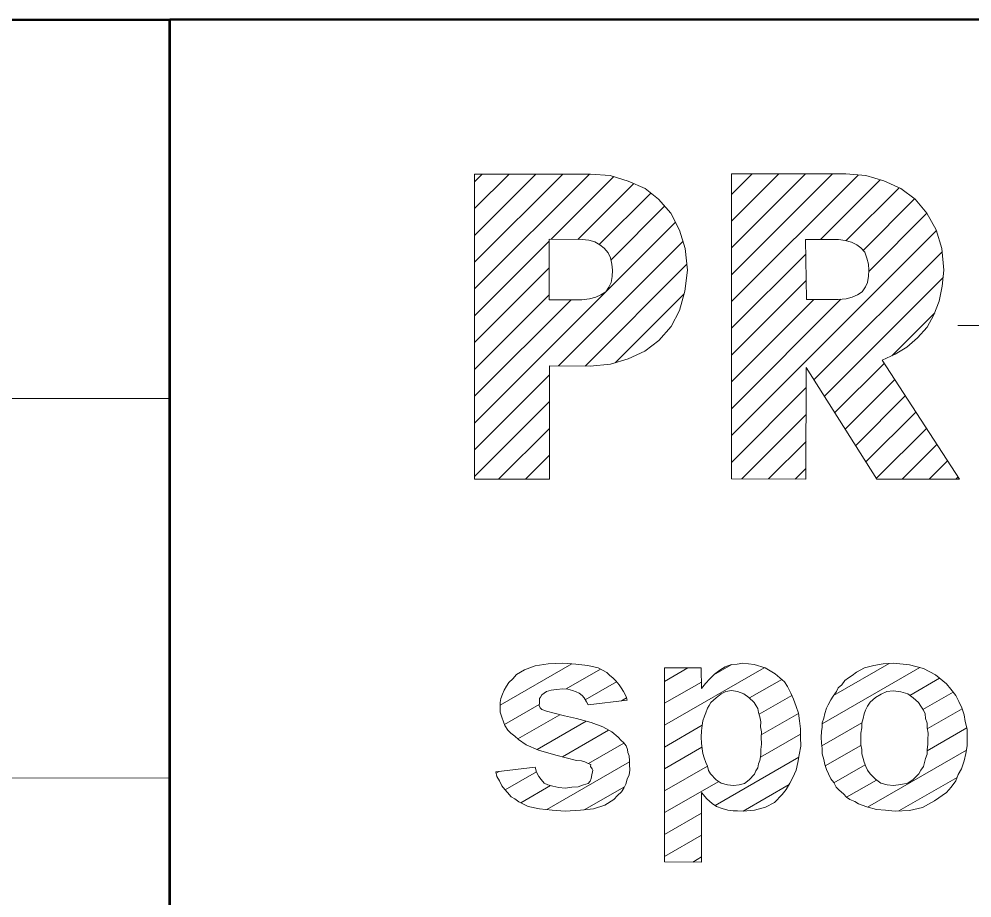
# Model space of a CAD drawing. Extents: x -670514 to -669423, y -1130798 to -1130123.
# Drawn here: x -669771.21 to -669766.18, y -1130744.16 to -1130739.52 of the extents above; entities that cross this region are included whole.
import ezdxf

# ---------------------------------------------------------------- set-up
doc = ezdxf.new("R2010")
doc.units = 0
doc.header["$LTSCALE"] = 0.24
doc.layers.add('61', color=7, linetype='Continuous', lineweight=13)

msp = doc.modelspace()

# ---------------------------------------------------------------- linework, layer by layer
at = {"layer": '61', "lineweight": 53}
msp.add_line((-669770.409, -1130759.529), (-669770.414, -1130739.527), dxfattribs=at)
at = {"layer": '61'}
for p, q in [((-669768.805, -1130740.667), (-669768.482, -1130740.343)), ((-669768.805, -1130740.808), (-669768.34, -1130740.343)), ((-669768.805, -1130740.949), (-669768.199, -1130740.343)), ((-669768.805, -1130740.384), (-669768.765, -1130740.344)), ((-669768.805, -1130740.525), (-669768.623, -1130740.344)), ((-669768.401, -1130740.687), (-669768.07, -1130740.356)), ((-669767.449, -1130740.45), (-669767.34, -1130740.341)), ((-669767.449, -1130740.591), (-669767.199, -1130740.341)), ((-669767.449, -1130740.733), (-669767.058, -1130740.342)), ((-669767.449, -1130740.874), (-669766.917, -1130740.342)), ((-669767.449, -1130741.016), (-669766.781, -1130740.348)), ((-669766.98, -1130740.688), (-669766.665, -1130740.373)), ((-669768.261, -1130740.688), (-669767.965, -1130740.393)), ((-669766.845, -1130740.694), (-669766.565, -1130740.415)), ((-669768.147, -1130740.715), (-669767.875, -1130740.443)), ((-669768.085, -1130740.796), (-669767.802, -1130740.512)), ((-669766.755, -1130740.746), (-669766.483, -1130740.474)), ((-669766.725, -1130740.857), (-669766.418, -1130740.55)), ((-669768.805, -1130741.657), (-669767.745, -1130740.597)), ((-669767.45, -1130741.723), (-669766.368, -1130740.641)), ((-669768.805, -1130741.091), (-669768.411, -1130740.697)), ((-669768.362, -1130741.355), (-669767.706, -1130740.699)), ((-669767.45, -1130741.157), (-669767.057, -1130740.765)), ((-669767.014, -1130741.429), (-669766.338, -1130740.753)), ((-669768.222, -1130741.357), (-669767.685, -1130740.819)), ((-669768.805, -1130741.232), (-669768.411, -1130740.838)), ((-669767.45, -1130741.299), (-669767.055, -1130740.905)), ((-669766.959, -1130741.515), (-669766.332, -1130740.889)), ((-669768.064, -1130741.339), (-669767.699, -1130740.975)), ((-669768.805, -1130741.374), (-669768.411, -1130740.98)), ((-669768.805, -1130741.515), (-669768.296, -1130741.006)), ((-669767.45, -1130741.582), (-669766.872, -1130741.004)), ((-669767.45, -1130741.44), (-669767.014, -1130741.005)), ((-669766.604, -1130741.302), (-669766.377, -1130741.075)), ((-669766.255, -1130741.143), (-669765.558, -1130741.143)), ((-669766.904, -1130741.602), (-669766.644, -1130741.342)), ((-669768.805, -1130741.798), (-669768.409, -1130741.402)), ((-669766.849, -1130741.689), (-669766.588, -1130741.428)), ((-669767.45, -1130741.865), (-669767.055, -1130741.47)), ((-669810.416, -1130741.54), (-669770.411, -1130741.527)), ((-669766.794, -1130741.775), (-669766.533, -1130741.513)), ((-669768.805, -1130741.939), (-669768.409, -1130741.544)), ((-669767.395, -1130741.951), (-669767.056, -1130741.612)), ((-669766.74, -1130741.862), (-669766.477, -1130741.599)), ((-669768.678, -1130741.954), (-669768.41, -1130741.685)), ((-669766.685, -1130741.948), (-669766.421, -1130741.685)), ((-669767.254, -1130741.952), (-669767.056, -1130741.754)), ((-669766.548, -1130741.953), (-669766.366, -1130741.771)), ((-669768.537, -1130741.954), (-669768.41, -1130741.827)), ((-669766.407, -1130741.954), (-669766.31, -1130741.857)), ((-669767.113, -1130741.953), (-669767.057, -1130741.896)), ((-669766.266, -1130741.954), (-669766.255, -1130741.942)), ((-669768.67, -1130743.146), (-669768.291, -1130742.927)), ((-669767.543, -1130742.986), (-669767.451, -1130742.933)), ((-669766.911, -1130743.095), (-669766.618, -1130742.926)), ((-669768.322, -1130743.06), (-669768.14, -1130742.955)), ((-669767.803, -1130743.251), (-669767.277, -1130742.948)), ((-669767.803, -1130743.021), (-669767.679, -1130742.949)), ((-669766.971, -1130743.245), (-669766.455, -1130742.947)), ((-669768.221, -1130743.118), (-669768.056, -1130743.022)), ((-669767.803, -1130743.136), (-669767.608, -1130743.024)), ((-669767.355, -1130743.108), (-669767.184, -1130743.01)), ((-669766.509, -1130743.094), (-669766.351, -1130743.003)), ((-669766.439, -1130743.169), (-669766.28, -1130743.077)), ((-669768.03, -1130743.123), (-669768.003, -1130743.108)), ((-669767.304, -1130743.194), (-669767.131, -1130743.095)), ((-669768.647, -1130743.248), (-669768.464, -1130743.142)), ((-669766.416, -1130743.271), (-669766.232, -1130743.165)), ((-669768.577, -1130743.323), (-669768.356, -1130743.196)), ((-669768.475, -1130743.38), (-669768.216, -1130743.23)), ((-669767.292, -1130743.303), (-669767.096, -1130743.19)), ((-669766.972, -1130743.361), (-669766.762, -1130743.239)), ((-669768.341, -1130743.418), (-669768.098, -1130743.277)), ((-669767.803, -1130743.367), (-669767.604, -1130743.252)), ((-669766.416, -1130743.387), (-669766.207, -1130743.266)), ((-669767.297, -1130743.421), (-669767.086, -1130743.299)), ((-669768.204, -1130743.454), (-669768.017, -1130743.346)), ((-669767.803, -1130743.482), (-669767.605, -1130743.368)), ((-669766.955, -1130743.466), (-669766.766, -1130743.358)), ((-669766.731, -1130743.684), (-669766.21, -1130743.383)), ((-669767.536, -1130743.675), (-669767.094, -1130743.42)), ((-669768.424, -1130743.697), (-669767.987, -1130743.445)), ((-669767.803, -1130743.598), (-669767.576, -1130743.467)), ((-669766.909, -1130743.556), (-669766.744, -1130743.461)), ((-669810.416, -1130743.541), (-669770.416, -1130743.53)), ((-669768.691, -1130743.505), (-669768.676, -1130743.496)), ((-669768.644, -1130743.593), (-669768.478, -1130743.497)), ((-669766.566, -1130743.704), (-669766.259, -1130743.527)), ((-669768.561, -1130743.661), (-669768.405, -1130743.57)), ((-669768.226, -1130743.698), (-669768.014, -1130743.576)), ((-669767.803, -1130743.713), (-669767.517, -1130743.548)), ((-669767.388, -1130743.705), (-669767.145, -1130743.564)), ((-669766.842, -1130743.632), (-669766.684, -1130743.541)), ((-669767.803, -1130743.829), (-669767.608, -1130743.716)), ((-669767.803, -1130743.944), (-669767.608, -1130743.832)), ((-669767.654, -1130743.974), (-669767.608, -1130743.947))]:
    msp.add_line(p, q, dxfattribs=at)
at = {"layer": '61', "lineweight": 53}
msp.add_lwpolyline([(-669810.41, -1130759.541), (-669750.413, -1130759.522), (-669750.414, -1130739.525), (-669810.413, -1130739.537)], close=True, dxfattribs=at)
at = {"layer": '61'}
for points in [[(-669768.194, -1130740.343), (-669768.805, -1130740.344), (-669768.805, -1130741.954), (-669768.41, -1130741.954), (-669768.409, -1130741.355), (-669768.195, -1130741.357), (-669768.088, -1130741.347), (-669767.995, -1130741.318), (-669767.906, -1130741.277), (-669767.832, -1130741.221), (-669767.768, -1130741.147), (-669767.724, -1130741.063), (-669767.695, -1130740.961), (-669767.681, -1130740.85), (-669767.694, -1130740.736), (-669767.724, -1130740.639), (-669767.769, -1130740.549), (-669767.834, -1130740.476), (-669767.905, -1130740.419), (-669767.994, -1130740.38), (-669768.089, -1130740.35)], [(-669766.846, -1130740.342), (-669767.449, -1130740.341), (-669767.45, -1130741.951), (-669767.057, -1130741.953), (-669767.055, -1130741.363), (-669766.682, -1130741.953), (-669766.247, -1130741.954), (-669766.654, -1130741.326), (-669766.585, -1130741.293), (-669766.524, -1130741.257), (-669766.468, -1130741.208), (-669766.417, -1130741.151), (-669766.381, -1130741.086), (-669766.354, -1130741.013), (-669766.337, -1130740.935), (-669766.328, -1130740.85), (-669766.34, -1130740.736), (-669766.369, -1130740.637), (-669766.418, -1130740.549), (-669766.48, -1130740.476), (-669766.556, -1130740.419), (-669766.645, -1130740.379), (-669766.74, -1130740.351)], [(-669768.411, -1130741.006), (-669768.411, -1130740.687), (-669768.238, -1130740.688), (-669768.202, -1130740.692), (-669768.171, -1130740.701), (-669768.144, -1130740.717), (-669768.121, -1130740.734), (-669768.101, -1130740.758), (-669768.088, -1130740.785), (-669768.08, -1130740.818), (-669768.077, -1130740.851), (-669768.079, -1130740.884), (-669768.085, -1130740.915), (-669768.096, -1130740.94), (-669768.113, -1130740.964), (-669768.138, -1130740.981), (-669768.166, -1130740.992), (-669768.199, -1130741.001), (-669768.239, -1130741.006)], [(-669766.727, -1130740.818), (-669766.724, -1130740.85), (-669766.727, -1130740.882), (-669766.732, -1130740.916), (-669766.743, -1130740.939), (-669766.759, -1130740.964), (-669766.785, -1130740.981), (-669766.812, -1130740.993), (-669766.844, -1130741.002), (-669766.886, -1130741.005), (-669767.054, -1130741.005), (-669767.058, -1130740.688), (-669766.885, -1130740.688), (-669766.85, -1130740.693), (-669766.816, -1130740.702), (-669766.788, -1130740.716), (-669766.767, -1130740.733), (-669766.746, -1130740.756), (-669766.735, -1130740.786)]]:
    msp.add_lwpolyline(points, close=True, dxfattribs=at)
for points in [[(-669768.693, -1130743.498), (-669768.485, -1130743.473), (-669768.478, -1130743.499), (-669768.466, -1130743.523), (-669768.453, -1130743.538), (-669768.437, -1130743.558), (-669768.418, -1130743.566), (-669768.393, -1130743.574), (-669768.361, -1130743.58), (-669768.327, -1130743.583), (-669768.291, -1130743.578), (-669768.259, -1130743.576), (-669768.23, -1130743.567), (-669768.206, -1130743.559), (-669768.196, -1130743.547), (-669768.19, -1130743.532), (-669768.186, -1130743.514), (-669768.182, -1130743.497), (-669768.181, -1130743.489), (-669768.185, -1130743.482), (-669768.193, -1130743.469), (-669768.192, -1130743.459), (-669768.205, -1130743.454), (-669768.223, -1130743.444), (-669768.241, -1130743.44), (-669768.267, -1130743.437), (-669768.377, -1130743.409), (-669768.467, -1130743.383), (-669768.532, -1130743.356), (-669768.573, -1130743.327), (-669768.592, -1130743.31), (-669768.614, -1130743.293), (-669768.63, -1130743.278), (-669768.645, -1130743.254), (-669768.652, -1130743.233), (-669768.662, -1130743.209), (-669768.67, -1130743.183), (-669768.67, -1130743.157), (-669768.67, -1130743.132), (-669768.667, -1130743.11), (-669768.658, -1130743.088), (-669768.649, -1130743.067), (-669768.636, -1130743.045), (-669768.624, -1130743.026), (-669768.603, -1130743.006), (-669768.584, -1130742.984), (-669768.541, -1130742.96), (-669768.486, -1130742.939), (-669768.417, -1130742.928), (-669768.339, -1130742.924), (-669768.271, -1130742.929), (-669768.208, -1130742.937), (-669768.153, -1130742.948), (-669768.108, -1130742.973), (-669768.092, -1130742.99), (-669768.076, -1130743.002), (-669768.06, -1130743.017), (-669768.042, -1130743.039), (-669768.031, -1130743.054), (-669768.02, -1130743.074), (-669768.006, -1130743.1), (-669767.999, -1130743.119), (-669768.205, -1130743.144), (-669768.215, -1130743.129), (-669768.226, -1130743.107), (-669768.238, -1130743.095), (-669768.254, -1130743.083), (-669768.269, -1130743.075), (-669768.288, -1130743.068), (-669768.313, -1130743.061), (-669768.34, -1130743.059), (-669768.373, -1130743.063), (-669768.401, -1130743.066), (-669768.425, -1130743.074), (-669768.438, -1130743.083), (-669768.45, -1130743.091), (-669768.458, -1130743.103), (-669768.462, -1130743.111), (-669768.463, -1130743.119), (-669768.463, -1130743.135), (-669768.464, -1130743.147), (-669768.459, -1130743.16), (-669768.45, -1130743.168), (-669768.425, -1130743.178), (-669768.385, -1130743.188), (-669768.331, -1130743.202), (-669768.267, -1130743.217), (-669768.19, -1130743.237), (-669768.128, -1130743.261), (-669768.08, -1130743.287), (-669768.048, -1130743.314), (-669768.031, -1130743.332), (-669768.019, -1130743.343), (-669768.006, -1130743.36), (-669767.998, -1130743.38), (-669767.996, -1130743.395), (-669767.99, -1130743.414), (-669767.987, -1130743.439), (-669767.987, -1130743.459), (-669767.986, -1130743.489), (-669767.99, -1130743.514)], [(-669768.693, -1130743.498), (-669768.485, -1130743.473), (-669768.478, -1130743.499), (-669768.466, -1130743.523), (-669768.453, -1130743.538), (-669768.437, -1130743.558), (-669768.418, -1130743.566), (-669768.393, -1130743.574), (-669768.361, -1130743.58), (-669768.327, -1130743.583), (-669768.291, -1130743.578), (-669768.259, -1130743.576), (-669768.23, -1130743.567), (-669768.206, -1130743.559), (-669768.196, -1130743.547), (-669768.19, -1130743.532), (-669768.186, -1130743.514), (-669768.182, -1130743.497), (-669768.181, -1130743.489), (-669768.185, -1130743.482), (-669768.193, -1130743.469), (-669768.192, -1130743.459), (-669768.205, -1130743.454), (-669768.223, -1130743.444), (-669768.241, -1130743.44), (-669768.267, -1130743.437), (-669768.377, -1130743.409), (-669768.467, -1130743.383), (-669768.532, -1130743.356), (-669768.573, -1130743.327), (-669768.592, -1130743.31), (-669768.614, -1130743.293), (-669768.63, -1130743.278), (-669768.645, -1130743.254), (-669768.652, -1130743.233), (-669768.662, -1130743.209), (-669768.67, -1130743.183), (-669768.67, -1130743.157), (-669768.67, -1130743.132), (-669768.667, -1130743.11), (-669768.658, -1130743.088), (-669768.649, -1130743.067), (-669768.636, -1130743.045), (-669768.624, -1130743.026), (-669768.603, -1130743.006), (-669768.584, -1130742.984), (-669768.541, -1130742.96), (-669768.486, -1130742.939), (-669768.417, -1130742.928), (-669768.339, -1130742.924), (-669768.271, -1130742.929), (-669768.208, -1130742.937), (-669768.153, -1130742.948), (-669768.108, -1130742.973), (-669768.092, -1130742.99), (-669768.076, -1130743.002), (-669768.06, -1130743.017), (-669768.042, -1130743.039), (-669768.031, -1130743.054), (-669768.02, -1130743.074), (-669768.006, -1130743.1), (-669767.999, -1130743.119), (-669768.205, -1130743.144), (-669768.215, -1130743.129), (-669768.226, -1130743.107), (-669768.238, -1130743.095), (-669768.254, -1130743.083), (-669768.269, -1130743.075), (-669768.288, -1130743.068), (-669768.313, -1130743.061), (-669768.34, -1130743.059), (-669768.373, -1130743.063), (-669768.401, -1130743.066), (-669768.425, -1130743.074), (-669768.438, -1130743.083), (-669768.45, -1130743.091), (-669768.458, -1130743.103), (-669768.462, -1130743.111), (-669768.463, -1130743.119), (-669768.463, -1130743.135), (-669768.464, -1130743.147), (-669768.459, -1130743.16), (-669768.45, -1130743.168), (-669768.425, -1130743.178), (-669768.385, -1130743.188), (-669768.331, -1130743.202), (-669768.267, -1130743.217), (-669768.19, -1130743.237), (-669768.128, -1130743.261), (-669768.08, -1130743.287), (-669768.048, -1130743.314), (-669768.031, -1130743.332), (-669768.019, -1130743.343), (-669768.006, -1130743.36), (-669767.998, -1130743.38), (-669767.996, -1130743.395), (-669767.99, -1130743.414), (-669767.987, -1130743.439), (-669767.987, -1130743.459), (-669767.986, -1130743.489), (-669767.99, -1130743.514)], [(-669767.122, -1130743.115), (-669767.108, -1130743.152), (-669767.096, -1130743.188), (-669767.091, -1130743.229), (-669767.085, -1130743.27), (-669767.086, -1130743.314), (-669767.083, -1130743.362), (-669767.092, -1130743.408), (-669767.1, -1130743.448), (-669767.108, -1130743.489), (-669767.125, -1130743.527), (-669767.141, -1130743.558), (-669767.161, -1130743.591), (-669767.182, -1130743.618), (-669767.222, -1130743.66), (-669767.27, -1130743.684), (-669767.328, -1130743.7), (-669767.388, -1130743.705), (-669767.417, -1130743.704), (-669767.441, -1130743.704), (-669767.469, -1130743.7), (-669767.499, -1130743.692), (-669767.528, -1130743.68), (-669767.552, -1130743.664), (-669767.579, -1130743.64), (-669767.608, -1130743.607), (-669767.608, -1130743.974), (-669767.803, -1130743.973), (-669767.803, -1130742.949), (-669767.609, -1130742.949), (-669767.608, -1130743.057), (-669767.587, -1130743.031), (-669767.564, -1130743.006), (-669767.539, -1130742.982), (-669767.511, -1130742.961), (-669767.483, -1130742.944), (-669767.449, -1130742.932), (-669767.419, -1130742.93), (-669767.389, -1130742.924), (-669767.329, -1130742.932)], [(-669767.329, -1130742.932), (-669767.272, -1130742.949), (-669767.219, -1130742.98), (-669767.17, -1130743.022), (-669767.153, -1130743.048), (-669767.137, -1130743.083), (-669767.122, -1130743.115)], [(-669766.971, -1130743.375), (-669766.974, -1130743.346), (-669766.976, -1130743.314), (-669766.975, -1130743.285), (-669766.97, -1130743.262), (-669766.971, -1130743.239), (-669766.962, -1130743.214), (-669766.957, -1130743.189), (-669766.948, -1130743.162), (-669766.939, -1130743.144), (-669766.926, -1130743.118), (-669766.913, -1130743.098), (-669766.896, -1130743.074), (-669766.886, -1130743.054), (-669766.867, -1130743.038), (-669766.852, -1130743.016), (-669766.832, -1130743.001), (-669766.812, -1130742.989), (-669766.79, -1130742.972), (-669766.747, -1130742.948), (-669766.698, -1130742.936), (-669766.649, -1130742.928), (-669766.595, -1130742.924), (-669766.51, -1130742.933), (-669766.437, -1130742.952), (-669766.372, -1130742.985)], [(-669766.372, -1130742.985), (-669766.315, -1130743.033), (-669766.292, -1130743.062), (-669766.265, -1130743.094), (-669766.25, -1130743.127), (-669766.234, -1130743.16), (-669766.221, -1130743.196), (-669766.216, -1130743.232), (-669766.206, -1130743.272), (-669766.206, -1130743.313), (-669766.206, -1130743.36), (-669766.213, -1130743.401), (-669766.221, -1130743.44), (-669766.235, -1130743.482), (-669766.253, -1130743.512), (-669766.266, -1130743.545), (-669766.291, -1130743.579), (-669766.315, -1130743.606), (-669766.378, -1130743.651), (-669766.441, -1130743.685), (-669766.51, -1130743.701), (-669766.585, -1130743.705), (-669766.637, -1130743.7), (-669766.684, -1130743.697), (-669766.735, -1130743.683), (-669766.779, -1130743.667), (-669766.799, -1130743.655), (-669766.825, -1130743.644), (-669766.843, -1130743.632), (-669766.859, -1130743.614), (-669766.881, -1130743.594), (-669766.897, -1130743.579), (-669766.91, -1130743.554), (-669766.925, -1130743.535), (-669766.937, -1130743.509), (-669766.948, -1130743.486), (-669766.957, -1130743.459), (-669766.962, -1130743.433), (-669766.97, -1130743.403), (-669766.971, -1130743.375)], [(-669767.291, -1130743.287), (-669767.296, -1130743.261), (-669767.295, -1130743.234), (-669767.3, -1130743.208), (-669767.307, -1130743.185), (-669767.311, -1130743.164), (-669767.319, -1130743.149), (-669767.329, -1130743.132), (-669767.358, -1130743.105), (-669767.385, -1130743.086), (-669767.417, -1130743.074), (-669767.449, -1130743.068), (-669767.479, -1130743.074), (-669767.503, -1130743.086), (-669767.531, -1130743.107), (-669767.559, -1130743.131), (-669767.568, -1130743.148), (-669767.576, -1130743.162), (-669767.585, -1130743.186), (-669767.592, -1130743.204), (-669767.601, -1130743.229), (-669767.604, -1130743.253), (-669767.608, -1130743.281), (-669767.61, -1130743.314), (-669767.607, -1130743.347), (-669767.604, -1130743.377), (-669767.601, -1130743.401), (-669767.593, -1130743.424), (-669767.585, -1130743.448), (-669767.576, -1130743.468), (-669767.57, -1130743.49), (-669767.56, -1130743.509), (-669767.531, -1130743.539), (-669767.504, -1130743.557), (-669767.47, -1130743.567), (-669767.438, -1130743.57), (-669767.408, -1130743.567), (-669767.381, -1130743.559), (-669767.356, -1130743.539), (-669767.328, -1130743.51)], [(-669766.462, -1130743.131), (-669766.491, -1130743.107), (-669766.519, -1130743.086), (-669766.556, -1130743.075), (-669766.597, -1130743.07), (-669766.629, -1130743.073), (-669766.66, -1130743.087), (-669766.689, -1130743.106), (-669766.717, -1130743.13), (-669766.732, -1130743.151), (-669766.743, -1130743.172), (-669766.75, -1130743.191), (-669766.755, -1130743.217), (-669766.762, -1130743.241), (-669766.762, -1130743.265), (-669766.766, -1130743.294), (-669766.766, -1130743.327), (-669766.767, -1130743.355), (-669766.762, -1130743.379), (-669766.762, -1130743.403), (-669766.754, -1130743.427), (-669766.75, -1130743.447), (-669766.741, -1130743.469), (-669766.731, -1130743.489), (-669766.717, -1130743.509), (-669766.69, -1130743.537), (-669766.661, -1130743.558), (-669766.628, -1130743.566), (-669766.595, -1130743.57), (-669766.555, -1130743.565), (-669766.518, -1130743.558), (-669766.49, -1130743.538), (-669766.461, -1130743.509), (-669766.451, -1130743.488), (-669766.437, -1130743.469), (-669766.43, -1130743.448), (-669766.426, -1130743.428), (-669766.417, -1130743.405), (-669766.416, -1130743.38), (-669766.413, -1130743.354)], [(-669766.413, -1130743.354), (-669766.413, -1130743.328), (-669766.412, -1130743.294), (-669766.417, -1130743.265), (-669766.417, -1130743.241), (-669766.425, -1130743.216), (-669766.428, -1130743.192), (-669766.437, -1130743.172), (-669766.45, -1130743.151), (-669766.462, -1130743.131)], [(-669767.328, -1130743.51), (-669767.321, -1130743.493), (-669767.311, -1130743.477), (-669767.307, -1130743.456), (-669767.299, -1130743.438), (-669767.295, -1130743.408), (-669767.294, -1130743.379), (-669767.291, -1130743.351), (-669767.292, -1130743.314), (-669767.291, -1130743.287)], [(-669767.99, -1130743.514), (-669767.999, -1130743.537), (-669768.007, -1130743.562), (-669768.018, -1130743.583), (-669768.03, -1130743.604), (-669768.051, -1130743.623), (-669768.071, -1130743.643), (-669768.118, -1130743.673), (-669768.177, -1130743.693), (-669768.246, -1130743.7), (-669768.327, -1130743.705), (-669768.396, -1130743.7), (-669768.462, -1130743.693), (-669768.522, -1130743.68), (-669768.571, -1130743.656), (-669768.592, -1130743.64), (-669768.612, -1130743.629), (-669768.632, -1130743.606), (-669768.645, -1130743.591), (-669768.662, -1130743.572), (-669768.674, -1130743.546), (-669768.687, -1130743.522), (-669768.693, -1130743.498)], [(-669767.99, -1130743.514), (-669767.999, -1130743.537), (-669768.007, -1130743.562), (-669768.018, -1130743.583), (-669768.03, -1130743.604), (-669768.051, -1130743.623), (-669768.071, -1130743.643), (-669768.118, -1130743.673), (-669768.177, -1130743.693), (-669768.246, -1130743.7), (-669768.327, -1130743.705), (-669768.396, -1130743.7), (-669768.462, -1130743.693), (-669768.522, -1130743.68), (-669768.571, -1130743.656), (-669768.592, -1130743.64), (-669768.612, -1130743.629), (-669768.632, -1130743.606), (-669768.645, -1130743.591), (-669768.662, -1130743.572), (-669768.674, -1130743.546), (-669768.687, -1130743.522), (-669768.693, -1130743.498)]]:
    msp.add_lwpolyline(points, dxfattribs=at)

doc.saveas('drawing.dxf')
